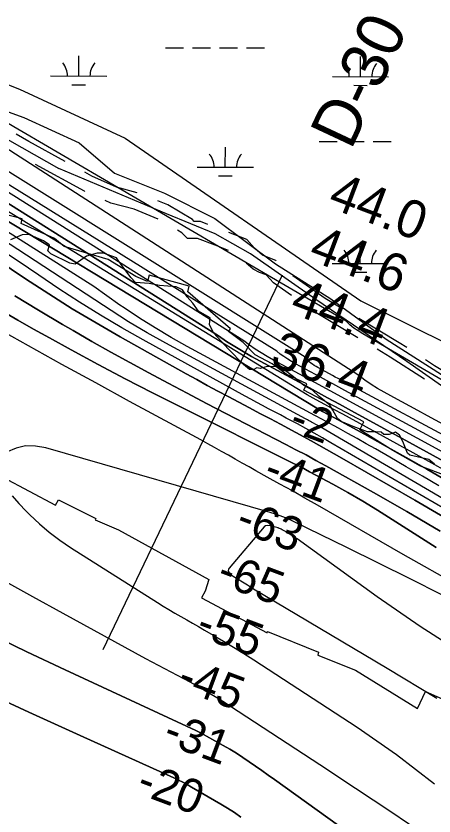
# Model space of a CAD drawing. Extents: x 3219052 to 3256913, y 800770 to 826146.
# Drawn here: x 3236649 to 3237393, y 815700 to 817125 of the extents above; entities that cross this region are included whole.
import ezdxf

# ---------------------------------------------------------------- set-up
doc = ezdxf.new("R2010")
doc.units = 0
for name, color, linetype in [('V-RIVR-EDGE', 7, 'Continuous'), ('V-RIVR-RANG', 7, 'Continuous'), ('V-RIVR-RANG-IDEN', 7, 'Continuous'), ('V-ROAD-CNTR', 7, 'Continuous'), ('V-RRAP-RVMT', 7, 'Continuous'), ('V-SITE-VEGE', 7, 'Continuous'), ('V-TOPO-DPTH', 7, 'Continuous'), ('V-TOPO-MAJR', 7, 'Continuous'), ('V-TOPO-MINR', 7, 'Continuous'), ('V-TOPO-WATR', 7, 'Continuous'), ('V-WETL-SWMP', 7, 'Continuous')]:
    doc.layers.add(name, color=color, linetype=linetype)

msp = doc.modelspace()

# ---------------------------------------------------------------- linework, layer by layer
at = {"layer": 'V-RIVR-EDGE'}
msp.add_lwpolyline([(3237393.9, 816327.2), (3237384.3, 816335.5), (3237350.4, 816343), (3237346.1, 816346.9), (3237337.9, 816367.3), (3237331.8, 816378.7), (3237324.5, 816384.3), (3237313.6, 816380), (3237304, 816380), (3237299.2, 816384), (3237289.7, 816384.9), (3237274.5, 816384.9), (3237249.3, 816394.1), (3237228, 816403.3), (3237221.1, 816408.1), (3237213.3, 816423.3), (3237207.6, 816432.4), (3237188.6, 816447.7), (3237176.9, 816458.6), (3237161.7, 816467.3), (3237143, 816482.6), (3237131.3, 816491.7), (3237122.2, 816497.8), (3237113.9, 816500.5), (3237096.1, 816501), (3237083.9, 816497.5), (3237077.8, 816498.8), (3237072.2, 816495.4), (3237064.8, 816495.8), (3237054, 816504.5), (3237027.1, 816532), (3237000.6, 816560.7), (3236993.7, 816576), (3236994.6, 816587.7), (3236973.8, 816599.5), (3236963.8, 816613.9), (3236953.4, 816624.8), (3236945.6, 816637.8), (3236933.9, 816642.6), (3236904.3, 816645.3), (3236886.1, 816648.8), (3236861.7, 816650.6), (3236853.1, 816659.3), (3236836.2, 816682.4), (3236828, 816694.2), (3236804.5, 816702.9), (3236793.2, 816703), (3236774.5, 816697.4), (3236754, 816683.1), (3236744.9, 816684.8), (3236711, 816701.4), (3236705.8, 816707.1), (3236708.5, 816717.5), (3236698.1, 816724.5), (3236671.6, 816736.3), (3236659.8, 816735.5), (3236638.9, 816726.8)], dxfattribs=at)
at = {"layer": 'V-RIVR-RANG'}
msp.add_line((3237123.1, 816663.7), (3236803.7, 815996.2), dxfattribs=at)
at = {"layer": 'V-ROAD-CNTR'}
for points in [[(3235834.1, 817212.7), (3235903, 817191.4), (3236160, 817119.1), (3236339.8, 817053.6), (3236387.7, 817050.2), (3236427.7, 817037.3), (3236467.3, 817010.3), (3236500, 816986), (3236551.1, 816954.8), (3236614.5, 816916), (3236725, 816853.7)], [(3236736.6, 816865.9), (3236671.5, 816901.4), (3236649.3, 816914.7)], [(3236771.2, 816812.9), (3236770.9, 816813), (3236683.4, 816860.8)], [(3238036.3, 816056.4), (3237938.3, 816131.8), (3237886, 816170), (3237866.5, 816189.8), (3237846.8, 816209.9), (3237823.2, 816233), (3237795.8, 816266), (3237773.5, 816286.5), (3237742.7, 816306.3), (3237706.5, 816322.2), (3237663.9, 816336.9), (3237631.7, 816344.3), (3237593.1, 816352.9), (3237550.1, 816374.6), (3237496.3, 816403.5), (3237344.6, 816510.1), (3237182.7, 816620.2), (3237066.6, 816701.6), (3237003.6, 816737.4), (3236916.9, 816773), (3236725, 816853.7)], [(3236864.5, 816810.5), (3236828, 816820.4), (3236784.2, 816840), (3236771.7, 816846.8)], [(3236901.8, 816763.5), (3236859.1, 816780.9), (3236818, 816792.1), (3236807.7, 816796.6)], [(3236990.7, 816754.1), (3236977.4, 816759.2), (3236966.4, 816759.2), (3236962.9, 816762.8), (3236919.4, 816788.7), (3236901.7, 816795.9)], [(3237027.1, 816707.6), (3237003.5, 816717), (3236971.8, 816729.2), (3236954, 816729.2), (3236944.3, 816738.9), (3236936.5, 816743.6)], [(3237112, 816689), (3237111.6, 816689.5), (3237094.7, 816696), (3237088.1, 816699.2), (3237073.6, 816711.8), (3237059.7, 816727), (3237028, 816739.6)], [(3237139.5, 816627.3), (3237107.5, 816649.8), (3237094.4, 816664), (3237082.5, 816668.5), (3237071.3, 816674.1), (3237059, 816684.8)], [(3237224.7, 816606.8), (3237199.7, 816621.8), (3237141.7, 816662.5)], [(3237257.6, 816552.3), (3237183.4, 816596.6), (3237172.3, 816604.4)], [(3237344.6, 816534.6), (3237331.1, 816543.3), (3237259.1, 816586.3)], [(3237376.3, 816478.2), (3237315.3, 816517.8), (3237291.9, 816531.8)], [(3237461.3, 816457.4), (3237436.8, 816476.6), (3237394.3, 816502.3), (3237378.2, 816512.8)]]:
    msp.add_lwpolyline(points, dxfattribs=at)
at = {"layer": 'V-RRAP-RVMT'}
for points in [[(3237414.8, 816306.4), (3237369.3, 816323.4), (3237320.2, 816351.1), (3237261, 816388.1), (3237268.4, 816402.5), (3237161.7, 816459.1), (3237166.5, 816469.9), (3237129.7, 816487.3), (3237104.8, 816506), (3237074.6, 816521.8), (3237053.6, 816543.6), (3237027.1, 816563.1), (3237030.9, 816568.1), (3236954.9, 816634.2), (3236957.2, 816644.2), (3236886.1, 816663.6), (3236883.1, 816652.2), (3236862.2, 816661.4), (3236813, 816691.8), (3236734.7, 816714.5), (3236717.6, 816729), (3236658, 816755.6), (3236660, 816764.1), (3236612.7, 816775.9)], [(3236630.6, 816314.1), (3236625.4, 816303.7), (3236719.4, 816254), (3236724.6, 816263.3), (3236791, 816230.3), (3236790.1, 816227.7), (3236831.7, 816210.2), (3236992.2, 816121.9), (3236985.6, 816101.1), (3236979.5, 816089), (3237095.9, 816026.9), (3237096.9, 816029), (3237187.8, 815992.1), (3237186.1, 815986.7), (3237253.3, 815959.9), (3237363.6, 815891.7), (3237377.9, 815921.9), (3237418.6, 815904.3)]]:
    msp.add_lwpolyline(points, dxfattribs=at)
at = {"layer": 'V-SITE-VEGE'}
msp.add_lwpolyline([(3235811.4, 817249.1), (3235892.1, 817231.1), (3235981.7, 817204.2), (3236107.1, 817168.3), (3236196.8, 817159.4), (3236286.4, 817123.5), (3236376, 817060.7), (3236465.6, 817015.9), (3236662.7, 816944.2), (3236761.3, 816899.3), (3236824, 816845.5), (3236913.6, 816809.6), (3237003.2, 816764.8), (3237110.7, 816684.1), (3237209.3, 816621.3), (3237307.9, 816549.6), (3237406.5, 816486.8)], dxfattribs=at)
at = {"layer": 'V-TOPO-DPTH'}
for points in [[(3237524.1, 816198.5), (3237190.3, 816393.6), (3237187.8, 816395.1), (3237185.3, 816396.5), (3237182.8, 816397.9), (3237178.8, 816400.1), (3237175.1, 816402.1), (3237173.3, 816403.1), (3237169.6, 816405), (3237167.8, 816405.9), (3237164.2, 816407.9), (3236915.9, 816542.4), (3236882.3, 816561.2), (3236849, 816580.7), (3236350.2, 816906.4), (3236346.2, 816907.8), (3236342.1, 816909.2), (3236338, 816910.5), (3236333.8, 816911.8), (3235462.3, 817164.5)], [(3237524.1, 816198.5), (3237190.3, 816393.6), (3237187.8, 816395.1), (3237185.3, 816396.5), (3237182.8, 816397.9), (3237178.8, 816400.1), (3237175.1, 816402.1), (3237173.3, 816403.1), (3237169.6, 816405), (3237167.8, 816405.9), (3237164.2, 816407.9), (3236915.9, 816542.4), (3236882.3, 816561.2), (3236849, 816580.7), (3236350.2, 816906.4), (3236346.2, 816907.8), (3236342.1, 816909.2), (3236338, 816910.5), (3236333.8, 816911.8), (3235462.3, 817164.5)], [(3235871.3, 817108.7), (3235952.2, 817083.8), (3236033.1, 817058.7), (3236113.8, 817033.1), (3236194.4, 817007.2), (3236302, 816972.3), (3236328.7, 816963.4), (3236355.2, 816954.1), (3236381.5, 816944.3), (3236407.7, 816934.1), (3237009.5, 816555.5), (3237023.8, 816545.7), (3237038.4, 816536.3), (3237053.2, 816527.4), (3237068.3, 816518.9), (3237160.6, 816468.7), (3237182.2, 816457), (3237203.6, 816445.3), (3237225.1, 816433.6), (3237246.6, 816421.9), (3237361.4, 816359.2), (3237440.1, 816315.8)], [(3235833.4, 817087), (3235913.7, 817062.6), (3236319.4, 816938.7), (3236333.7, 816934.2), (3236348, 816929.4), (3236362.1, 816924.4), (3237184.4, 816426.5), (3237194.5, 816421), (3237204.6, 816415.5), (3237214.7, 816410), (3237269.2, 816380.4), (3237306.4, 816359.9), (3237343.6, 816339.2), (3237380.5, 816318.2), (3237417.3, 816297)], [(3237417.3, 816297), (3237380.5, 816318.2), (3237343.6, 816339.2), (3237306.4, 816359.9), (3237269.2, 816380.4), (3237214.7, 816410), (3237204.6, 816415.5), (3237194.5, 816421), (3237184.4, 816426.5), (3236362.1, 816924.4), (3236348, 816929.4), (3236333.7, 816934.2), (3236319.4, 816938.7), (3235913.7, 817062.6), (3235833.4, 817087)], [(3236613.9, 816691.7), (3236665.9, 816657), (3236707.3, 816630.1), (3236749.2, 816603.8), (3236791.6, 816578.5), (3236834.4, 816553.8), (3236952.1, 816487.9), (3236970.7, 816477.6), (3236989.3, 816467.4), (3237008, 816457.3), (3237026.8, 816447.3), (3237045.6, 816437.4), (3237064.4, 816427.5), (3237083.2, 816417.5), (3237102, 816407.6), (3237119.7, 816398.2), (3237147.2, 816383.4), (3237174.6, 816368.4), (3237201.9, 816353.1), (3237229.1, 816337.7), (3237359, 816263), (3237450.7, 816209.5)], [(3236613.9, 816691.7), (3236665.9, 816657), (3236707.3, 816630.1), (3236749.2, 816603.8), (3236791.6, 816578.5), (3236834.4, 816553.8), (3236952.1, 816487.9), (3236970.7, 816477.6), (3236989.3, 816467.4), (3237008, 816457.3), (3237026.8, 816447.3), (3237045.6, 816437.4), (3237064.4, 816427.5), (3237083.2, 816417.5), (3237102, 816407.6), (3237119.7, 816398.2), (3237147.2, 816383.4), (3237174.6, 816368.4), (3237201.9, 816353.1), (3237229.1, 816337.7), (3237359, 816263), (3237450.7, 816209.5)], [(3237404.1, 816207.9), (3237344.9, 816242.6), (3237285.2, 816276.6), (3237200.6, 816324), (3237183, 816333.7), (3237165.3, 816343.4), (3237147.4, 816352.8), (3237129.6, 816362.2), (3237022.5, 816417.5), (3236988.1, 816435.3), (3236953.8, 816453.2), (3236919.6, 816471.3), (3236885.5, 816489.5), (3236851.5, 816508), (3236817.6, 816526.7), (3236784, 816545.7), (3236750.4, 816565), (3236731.6, 816575.9), (3236688.9, 816601.2), (3236646.6, 816627)], [(3236646.6, 816627), (3236688.9, 816601.2), (3236731.6, 816575.9), (3236750.4, 816565), (3236784, 816545.7), (3236817.6, 816526.7), (3236851.5, 816508), (3236885.5, 816489.5), (3236919.6, 816471.3), (3236953.8, 816453.2), (3236988.1, 816435.3), (3237022.5, 816417.5), (3237129.6, 816362.2), (3237147.4, 816352.8), (3237165.3, 816343.4), (3237183, 816333.7), (3237200.6, 816324), (3237285.2, 816276.6), (3237344.9, 816242.6), (3237404.1, 816207.9)], [(3237397, 816178.7), (3237371, 816195.3), (3237345, 816211.9), (3237319, 816228.6), (3237292.8, 816245), (3237266.5, 816261), (3237239.7, 816276.4), (3237212.8, 816291.4), (3237171.8, 816313.6), (3237164.5, 816317.6), (3237157, 816321.5), (3237149.6, 816325.3), (3237142.1, 816329.1), (3236940.6, 816429.6), (3236891.9, 816454.3), (3236843.4, 816479.2), (3236795.3, 816504.8), (3236747.3, 816530.6), (3236708.5, 816551.8), (3236680.1, 816567.6), (3236651.9, 816583.5), (3236623.9, 816599.9)], [(3236623.9, 816599.9), (3236651.9, 816583.5), (3236680.1, 816567.6), (3236708.5, 816551.8), (3236747.3, 816530.6), (3236795.3, 816504.8), (3236843.4, 816479.2), (3236891.9, 816454.3), (3236940.6, 816429.6), (3237142.1, 816329.1), (3237149.6, 816325.3), (3237157, 816321.5), (3237164.5, 816317.6), (3237171.8, 816313.6), (3237212.8, 816291.4), (3237239.7, 816276.4), (3237266.5, 816261), (3237292.8, 816245), (3237319, 816228.6), (3237345, 816211.9), (3237371, 816195.3), (3237397, 816178.7)], [(3236600.4, 816025.7), (3236668.4, 815992.8), (3236736.7, 815960.5), (3236969.2, 815852.5), (3236974.1, 815850.2), (3236978.9, 815847.8), (3236983.7, 815845.3), (3236988.4, 815842.7), (3237017.8, 815826.2), (3237029.7, 815819.3), (3237041.4, 815812.2), (3237052.9, 815804.8), (3237064.2, 815797.1), (3237075.4, 815789.2), (3237086.6, 815781.3), (3237097.8, 815773.4), (3237108.9, 815765.4), (3237223.1, 815683.8)], [(3237223.1, 815683.8), (3237108.9, 815765.4), (3237097.8, 815773.4), (3237086.6, 815781.3), (3237075.4, 815789.2), (3237064.2, 815797.1), (3237052.9, 815804.8), (3237041.4, 815812.2), (3237029.7, 815819.3), (3237017.8, 815826.2), (3236988.4, 815842.7), (3236983.7, 815845.3), (3236978.9, 815847.8), (3236974.1, 815850.2), (3236969.2, 815852.5), (3236736.7, 815960.5), (3236668.4, 815992.8), (3236600.4, 816025.7)], [(3236580.2, 815927.3), (3236671.6, 815885.4), (3236763.1, 815843.8), (3236930.1, 815768.2), (3236938.1, 815764.4), (3236946, 815760.5), (3236953.8, 815756.3), (3236961.5, 815752), (3237013.4, 815721.8), (3237025.7, 815714.3), (3237037.7, 815706.4), (3237049.3, 815698.1)], [(3237049.3, 815698.1), (3237037.7, 815706.4), (3237025.7, 815714.3), (3237013.4, 815721.8), (3236961.5, 815752), (3236953.8, 815756.3), (3236946, 815760.5), (3236938.1, 815764.4), (3236930.1, 815768.2), (3236763.1, 815843.8), (3236671.6, 815885.4), (3236580.2, 815927.3)]]:
    msp.add_lwpolyline(points, dxfattribs=at)
at = {"layer": 'V-TOPO-MAJR'}
for points in [[(3237687.1, 816229.8), (3237227.8, 816476.7), (3237222.7, 816479.4), (3237217.5, 816482.2), (3237212.4, 816485), (3237207.3, 816487.8), (3237186.3, 816499.2), (3237183.1, 816501.1), (3237179.9, 816503), (3237176.9, 816505), (3237173.9, 816507.1), (3237171, 816509.5), (3237168.3, 816511.9), (3237165.9, 816514.6), (3237163.6, 816517.5), (3236383.8, 817005.1), (3236377.7, 817007.3), (3236371.5, 817009.5), (3236365.3, 817011.6), (3236359.1, 817013.7), (3235878.6, 817170)], [(3237437.5, 816110.3), (3237338.6, 816166.3), (3237185.7, 816254), (3237163.5, 816266.7), (3237141.2, 816279.3), (3237118.8, 816291.7), (3237096.4, 816304.1), (3237076.1, 816315.2), (3237063.8, 816322), (3237051.5, 816328.9), (3237039.3, 816335.8), (3237027.1, 816342.8), (3237014.9, 816349.8), (3237002.6, 816356.7), (3236990.3, 816363.5), (3236978, 816370.2), (3236851.2, 816438.9), (3236791, 816471.6), (3236730.8, 816504.5), (3236670.9, 816537.7), (3236611, 816571)], [(3236625, 816120.9), (3236678.4, 816091.2), (3236732, 816061.7), (3236879.3, 815981.1), (3236890.5, 815975), (3236901.8, 815969), (3236913.1, 815963.1), (3236924.4, 815957.3), (3236935.7, 815951.5), (3236947, 815945.5), (3236958.2, 815939.5), (3236969.4, 815933.3), (3236975.5, 815929.8), (3236989.5, 815921.7), (3237003.5, 815913.4), (3237017.3, 815904.9), (3237030.9, 815896.1), (3237189.9, 815792), (3237253.2, 815750.3), (3237316.3, 815708.4), (3237379.1, 815666)]]:
    msp.add_lwpolyline(points, dxfattribs=at)
at = {"layer": 'V-TOPO-MINR'}
for points in [[(3237527.5, 816406.8), (3237266.2, 816559.3), (3237258.3, 816564.2), (3237250.7, 816569.5), (3237243.5, 816575.4), (3237236.6, 816581.6), (3236424.5, 817056.4), (3236388.8, 817068.9), (3236353, 817080.9), (3236317.1, 817092.6), (3236296.5, 817099.3), (3236250.1, 817114), (3236203.7, 817128.7), (3236157.3, 817143.3), (3236110.9, 817157.7), (3235495.8, 817348.6)], [(3237410.3, 816347.6), (3237262.8, 816427.9), (3237235.5, 816442.8), (3237208.3, 816457.6), (3237181, 816472.4), (3237153.8, 816487.2), (3237107.3, 816512.5), (3237096.3, 816518.7), (3237085.6, 816525.2), (3237075, 816532.1), (3237064.7, 816539.2), (3237054.7, 816546.9), (3236426, 816942.5), (3236392.8, 816955.8), (3236359.4, 816968.6), (3236325.8, 816980.8), (3236292, 816992.5), (3236263, 817002.2), (3236214.5, 817018.2), (3236166, 817034.1), (3236117.3, 817049.5), (3236068.6, 817064.8), (3235477, 817247.6)], [(3237417.7, 816393.5), (3237387.9, 816409.8), (3237358.1, 816426.1), (3237328.3, 816442.4), (3237292.8, 816462), (3237281.1, 816469), (3237269.8, 816476.7), (3237259.2, 816485.1), (3236421.9, 817024.3), (3236401.1, 817031.8), (3236380.2, 817039.2), (3236359.2, 817046.3), (3236338.1, 817053.2), (3236173.1, 817106.5), (3236069.5, 817139.8), (3235965.8, 817172.9), (3235862, 817205.7)], [(3237524.1, 816198.5), (3237190.3, 816393.6), (3237187.8, 816395.1), (3237185.3, 816396.5), (3237182.8, 816397.9), (3237178.8, 816400.1), (3237175.1, 816402.1), (3237173.3, 816403.1), (3237169.6, 816405), (3237167.8, 816405.9), (3237164.2, 816407.9), (3236915.9, 816542.4), (3236882.3, 816561.2), (3236849, 816580.7), (3236350.2, 816906.4), (3236346.2, 816907.8), (3236342.1, 816909.2), (3236338, 816910.5), (3236333.8, 816911.8), (3235462.3, 817164.5)], [(3237532.7, 816296.9), (3237234.7, 816458.1), (3237223.8, 816464), (3237212.9, 816469.9), (3237202, 816475.8), (3237191.1, 816481.7), (3237146.6, 816506), (3237139.6, 816509.9), (3237132.8, 816514.1), (3237126.1, 816518.5), (3237119.5, 816523.1), (3237113.2, 816528.1), (3236398.9, 816971.9), (3236381.7, 816979), (3236364.5, 816985.8), (3236347.1, 816992.3), (3236329.6, 816998.6), (3236312.1, 817004.6), (3236294.5, 817010.4), (3236276.8, 817016.2), (3236259.1, 817021.8), (3235991.5, 817105.9), (3235912.2, 817130.8), (3235832.9, 817155.9)], [(3237431, 816305.5), (3237373.2, 816337.8), (3237315.3, 816369.8), (3237230.6, 816415.9), (3237214.8, 816424.5), (3237199.1, 816433.1), (3237183.3, 816441.7), (3237167.5, 816450.3), (3236391.1, 816926.3), (3236371.3, 816933.9), (3236351.4, 816941.1), (3236331.3, 816948), (3236311.1, 816954.5), (3236123.7, 817013.4), (3236009.7, 817049), (3235895.6, 817084.2), (3235781.3, 817119)], [(3237440.1, 816315.8), (3237361.4, 816359.2), (3237246.6, 816421.9), (3237225.1, 816433.6), (3237203.6, 816445.3), (3237182.2, 816457), (3237160.6, 816468.7), (3237068.3, 816518.9), (3237053.2, 816527.4), (3237038.4, 816536.3), (3237023.8, 816545.7), (3237009.5, 816555.5), (3236407.7, 816934.1), (3236381.5, 816944.3), (3236355.2, 816954.1), (3236328.7, 816963.4), (3236302, 816972.3), (3236194.4, 817007.2), (3236113.8, 817033.1), (3236033.1, 817058.7), (3235952.2, 817083.8), (3235871.3, 817108.7)], [(3237401.8, 816288.6), (3237372.7, 816305.6), (3237343.6, 816322.5), (3237314.5, 816339.4), (3237288.8, 816354.2), (3237272.5, 816363.5), (3237256.1, 816372.8), (3237239.6, 816381.9), (3237223.1, 816391), (3237198.9, 816404.2), (3237194.4, 816406.6), (3237190, 816409), (3237185.5, 816411.4), (3237181.1, 816413.8), (3236953.8, 816536.8), (3236925.1, 816552.9), (3236896.7, 816569.6), (3236868.8, 816587.1), (3236841.3, 816605.2), (3236833.7, 816610.4), (3236810.5, 816626.6), (3236787.6, 816643.4), (3236362.6, 816912.5)], [(3237412.2, 816247.6), (3237209.6, 816365.2), (3237194.7, 816373.8), (3237179.9, 816382.2), (3237164.9, 816390.4), (3237149.9, 816398.6), (3237140.7, 816403.5), (3237130.2, 816409.2), (3237119.7, 816414.8), (3237109.2, 816420.3), (3237098.7, 816425.8), (3237088.1, 816431.4), (3237077.6, 816437), (3237067.2, 816442.6), (3237056.7, 816448.3), (3236875.4, 816548.2), (3236837.2, 816569.9), (3236799.4, 816592.2), (3236762.2, 816615.5), (3236725.4, 816639.4), (3236689.4, 816663.5), (3236671, 816676.1), (3236345.8, 816893.2)], [(3237450.7, 816209.5), (3237359, 816263), (3237229.1, 816337.7), (3237201.9, 816353.1), (3237174.6, 816368.4), (3237147.2, 816383.4), (3237119.7, 816398.2), (3237102, 816407.6), (3237083.2, 816417.5), (3237064.4, 816427.5), (3237045.6, 816437.4), (3237026.8, 816447.3), (3237008, 816457.3), (3236989.3, 816467.4), (3236970.7, 816477.6), (3236952.1, 816487.9), (3236834.4, 816553.8), (3236791.6, 816578.5), (3236749.2, 816603.8), (3236707.3, 816630.1), (3236665.9, 816657), (3236613.9, 816691.7)], [(3237404.1, 816207.9), (3237344.9, 816242.6), (3237285.2, 816276.6), (3237200.6, 816324), (3237183, 816333.7), (3237165.3, 816343.4), (3237147.4, 816352.8), (3237129.6, 816362.2), (3237022.5, 816417.5), (3236988.1, 816435.3), (3236953.8, 816453.2), (3236919.6, 816471.3), (3236885.5, 816489.5), (3236851.5, 816508), (3236817.6, 816526.7), (3236784, 816545.7), (3236750.4, 816565), (3236731.6, 816575.9), (3236688.9, 816601.2), (3236646.6, 816627)], [(3237397, 816178.7), (3237371, 816195.3), (3237345, 816211.9), (3237319, 816228.6), (3237292.8, 816245), (3237266.5, 816261), (3237239.7, 816276.4), (3237212.8, 816291.4), (3237171.8, 816313.6), (3237164.5, 816317.6), (3237157, 816321.5), (3237149.6, 816325.3), (3237142.1, 816329.1), (3236940.6, 816429.6), (3236891.9, 816454.3), (3236843.4, 816479.2), (3236795.3, 816504.8), (3236747.3, 816530.6), (3236708.5, 816551.8), (3236680.1, 816567.6), (3236651.9, 816583.5), (3236623.9, 816599.9)], [(3237407.2, 816094.2), (3237350.8, 816122.7), (3237294.3, 816150.9), (3237237.7, 816178.8), (3237145.5, 816224), (3237134.8, 816228.9), (3237124, 816233.5), (3237112.9, 816237.4), (3237101.6, 816241), (3236701.8, 816356.4), (3236683.8, 816359.3), (3236666.1, 816359.4), (3236648.9, 816355.4), (3236632, 816348.6)], [(3236642.1, 816270.7), (3236654.2, 816257), (3236666.8, 816243.6), (3236673.7, 816236.7), (3236690.6, 816220.8), (3236708.2, 816205.7), (3236726.8, 816191.8), (3236746, 816178.8), (3236900.6, 816080.9), (3236910.9, 816074.4), (3236921.2, 816068.1), (3236931.7, 816061.9), (3236942.2, 816055.8), (3236952.8, 816049.8), (3236963.3, 816043.7), (3236973.9, 816037.7), (3236984.4, 816031.6), (3237000, 816022.6), (3237018.3, 816011.9), (3237036.4, 816001), (3237054.4, 815989.8), (3237072.2, 815978.4), (3237256.1, 815858.4), (3237291.5, 815834.5), (3237326.4, 815809.8), (3237360.5, 815784.1), (3237394, 815757.6)], [(3237446.2, 815988.3), (3237368.3, 816038.2), (3237292, 816090.6), (3237149.5, 816193.8), (3237145.6, 816196.5), (3237141.6, 816199.1), (3237137.6, 816201.6), (3237133.5, 816204.1), (3237129.7, 816206.3), (3237127.5, 816207.5), (3237123.1, 816209.9), (3237120.8, 816211), (3237117.2, 816212.8), (3237116.3, 816213.1), (3237115.9, 816213.3), (3237115.5, 816213.4), (3237101.5, 816217.4), (3237097.2, 816218), (3237093.1, 816217.1), (3237090.9, 816215.4), (3237028.3, 816141.8), (3237027.2, 816139.8), (3237026.8, 816137.9), (3237028.2, 816133.9), (3237029.8, 816132), (3237031.6, 816130.3), (3237033.6, 816128.7), (3237035.7, 816127.3), (3237061, 816111.9), (3237068, 816107.6), (3237075, 816103.3), (3237082.1, 816099.1), (3237089.2, 816094.9), (3237309.9, 815963.6), (3237398.2, 815910.1)], [(3236600.4, 816025.7), (3236668.4, 815992.8), (3236736.7, 815960.5), (3236969.2, 815852.5), (3236974.1, 815850.2), (3236978.9, 815847.8), (3236983.7, 815845.3), (3236988.4, 815842.7), (3237017.8, 815826.2), (3237029.7, 815819.3), (3237041.4, 815812.2), (3237052.9, 815804.8), (3237064.2, 815797.1), (3237075.4, 815789.2), (3237086.6, 815781.3), (3237097.8, 815773.4), (3237108.9, 815765.4), (3237223.1, 815683.8)], [(3236580.2, 815927.3), (3236671.6, 815885.4), (3236763.1, 815843.8), (3236930.1, 815768.2), (3236938.1, 815764.4), (3236946, 815760.5), (3236953.8, 815756.3), (3236961.5, 815752), (3237013.4, 815721.8), (3237025.7, 815714.3), (3237037.7, 815706.4), (3237049.3, 815698.1)]]:
    msp.add_lwpolyline(points, dxfattribs=at)
at = {"layer": 'V-TOPO-WATR'}
msp.add_lwpolyline([(3237417.3, 816297), (3237380.5, 816318.2), (3237343.6, 816339.2), (3237306.4, 816359.9), (3237269.2, 816380.4), (3237214.7, 816410), (3237204.6, 816415.5), (3237194.5, 816421), (3237184.4, 816426.5), (3236362.1, 816924.4), (3236348, 816929.4), (3236333.7, 816934.2), (3236319.4, 816938.7), (3235913.7, 817062.6), (3235833.4, 817087)], dxfattribs=at)
at = {"layer": 'V-WETL-SWMP'}
for p, q in [((3236915.2, 817068.7), (3236947.2, 817068.6)), ((3236963.2, 817068.6), (3236995.2, 817068.5)), ((3237011.2, 817068.5), (3237043.2, 817068.4)), ((3237059.2, 817068.4), (3237091.2, 817068.3)), ((3236510.7, 817052.6), (3236655.4, 816994.7)), ((3236760.5, 817018.3), (3236760.6, 817054.3)), ((3237262.4, 817017.2), (3237262.5, 817053.2)), ((3236710.5, 817018.4), (3236810.5, 817018.1)), ((3237212.4, 817017.3), (3237312.4, 817017.1)), ((3236748.5, 817002.8), (3236772.5, 817002.8)), ((3237250.4, 817001.8), (3237274.4, 817001.7)), ((3236655.4, 816994.7), (3236843.5, 816907.8)), ((3236843.5, 816907.8), (3237263.2, 816618.2)), ((3237188.8, 816901.9), (3237220.8, 816901.9)), ((3237021.6, 816855.8), (3237021.7, 816891.8)), ((3237236.8, 816901.8), (3237268.8, 816901.8)), ((3237284.8, 816901.7), (3237316.8, 816901.7)), ((3236971.6, 816855.9), (3237071.6, 816855.7)), ((3237009.6, 816840.4), (3237033.6, 816840.4)), ((3237261.7, 816684.5), (3237261.8, 816720.5)), ((3237211.7, 816684.6), (3237311.7, 816684.4)), ((3237249.7, 816669.1), (3237273.7, 816669.1)), ((3237263.2, 816618.2), (3237436.8, 816531.3))]:
    msp.add_line(p, q, dxfattribs=at)
for centre, start, end in [((3236705.3, 817018.8), 359.1081, 40.6518), ((3236815.8, 817018.6), 139.1081, 180.6517), ((3237207.2, 817017.8), 359.1081, 40.6518), ((3237317.7, 817017.6), 139.1081, 180.6517), ((3236966.4, 816856.4), 359.1081, 40.6518), ((3237076.9, 816856.2), 139.1081, 180.6517), ((3237206.5, 816685.1), 359.1081, 40.6518), ((3237317, 816684.9), 139.1081, 180.6517)]:
    msp.add_arc(centre, 35.2, start, end, dxfattribs=at)

# ---------------------------------------------------------------- texts
at = {"layer": 'V-RIVR-RANG'}
for s, height, rotation, p in [('44.0', 67, 339.2483, (3237201.7, 816785.7)), ('44.6', 67, 339.2483, (3237167.4, 816691.7)), ('44.4', 67, 339.2483, (3237134, 816597.4)), ('36.4', 67, 339.2483, (3237098.8, 816503.8)), ('-2', 60, 339.4799, (3237132.3, 816387.7)), ('-41', 60, 339.4799, (3237086.7, 816298)), ('-63', 60, 339.4799, (3237037.1, 816209.8)), ('-65', 60, 339.4799, (3237003.3, 816115.7)), ('-55', 60, 339.4799, (3236966.3, 816022.8)), ('-45', 60, 339.4799, (3236932.9, 815928.5)), ('-31', 60, 339.4799, (3236907.6, 815831.2)), ('-20', 60, 339.4799, (3236860.5, 815742.1))]:
    msp.add_text(s, height=height, rotation=rotation, dxfattribs=at).set_placement(p)
at = {"layer": 'V-RIVR-RANG-IDEN'}
msp.add_text('D-30', height=83, rotation=64.862, dxfattribs=at).set_placement((3237245.3, 816884.9))

doc.saveas('drawing.dxf')
